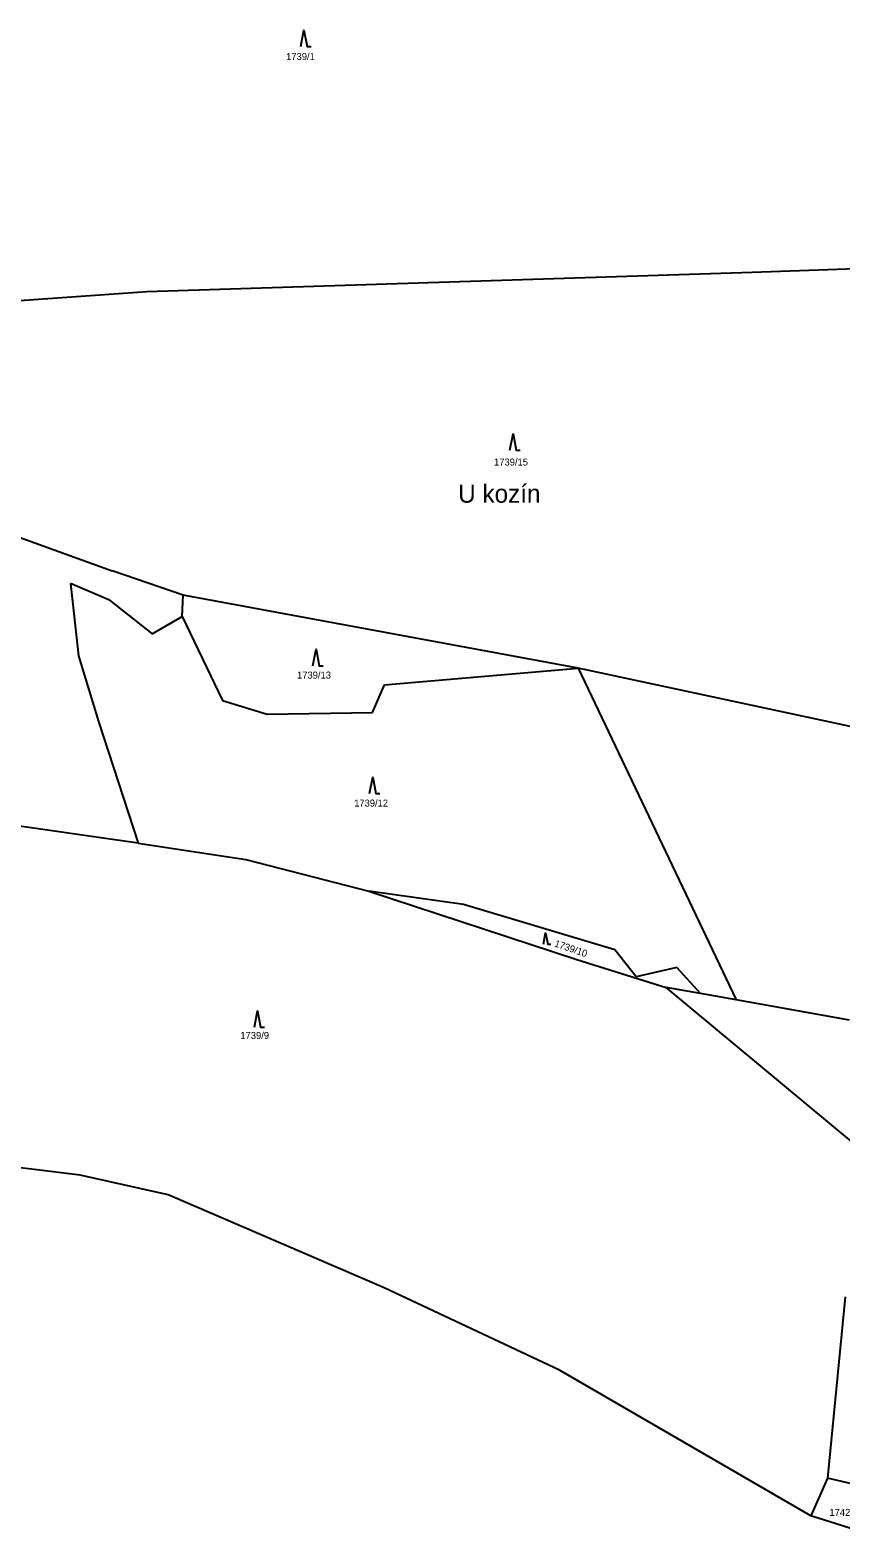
# Model space of a CAD drawing. Extents: x -609861 to -605046, y -1120287 to -1116307.
# Drawn here: x -608941.9 to -608745.5, y -1119891.1 to -1119525.8 of the extents above; entities that cross this region are included whole.
import ezdxf

# ---------------------------------------------------------------- set-up
doc = ezdxf.new("R2010")
doc.units = 0
for name, color, linetype in [('Vrstva 1', 7, 'Continuous'), ('Vrstva 2', 7, 'Continuous'), ('Vrstva 3', 7, 'Continuous'), ('Vrstva 7', 7, 'Continuous')]:
    doc.layers.add(name, color=color, linetype=linetype)

msp = doc.modelspace()

# ---------------------------------------------------------------- linework, layer by layer
at = {"layer": 'Vrstva 1'}
for p, q in [((-608913.68, -1119589.17), (-608767.02, -1119584.51)), ((-608767.02, -1119584.51), (-608736.4, -1119583.38)), ((-608959.92, -1119592.38), (-608913.68, -1119589.17)), ((-608957.3, -1119644.06), (-608922.07, -1119656.81)), ((-608904.9, -1119662.77), (-608922.07, -1119656.81)), ((-608922.72, -1119663.96), (-608932.19, -1119659.95)), ((-608932.19, -1119659.95), (-608930.25, -1119677.43)), ((-608922.72, -1119663.96), (-608912.41, -1119672.11)), ((-608905.12, -1119667.94), (-608904.9, -1119662.77)), ((-608809.17, -1119680.45), (-608904.9, -1119662.77)), ((-608912.41, -1119672.11), (-608905.12, -1119667.94)), ((-608905.12, -1119667.94), (-608895.37, -1119688.23)), ((-608930.25, -1119677.43), (-608925.36, -1119693.31)), ((-608856.11, -1119684.44), (-608809.17, -1119680.45)), ((-608742.42, -1119694.76), (-608809.17, -1119680.45)), ((-608809.17, -1119680.45), (-608770.87, -1119760.79)), ((-608858.95, -1119691.15), (-608856.11, -1119684.44)), ((-608895.37, -1119688.23), (-608884.49, -1119691.59)), ((-608884.49, -1119691.59), (-608858.95, -1119691.15)), ((-608925.36, -1119693.31), (-608915.76, -1119722.84)), ((-608915.76, -1119722.84), (-608989.71, -1119712.2)), ((-608915.76, -1119722.84), (-608889.71, -1119726.76)), ((-608889.71, -1119726.76), (-608859.91, -1119734.49)), ((-608859.91, -1119734.49), (-608809.47, -1119750.98)), ((-608836.96, -1119737.71), (-608859.91, -1119734.49)), ((-608800.28, -1119748.67), (-608836.96, -1119737.71)), ((-608795.14, -1119755.22), (-608800.28, -1119748.67)), ((-608809.47, -1119750.98), (-608787.82, -1119757.79)), ((-608785.24, -1119752.98), (-608795.14, -1119755.22)), ((-608779.51, -1119759.26), (-608785.24, -1119752.98)), ((-608779.51, -1119759.26), (-608787.82, -1119757.79)), ((-608732.22, -1119804.08), (-608787.82, -1119757.79)), ((-608770.87, -1119760.79), (-608779.51, -1119759.26)), ((-608743.39, -1119765.74), (-608770.87, -1119760.79)), ((-608929.79, -1119803.3), (-608951.92, -1119800.56)), ((-608908.5, -1119808.04), (-608929.79, -1119803.3)), ((-608856.19, -1119830.56), (-608908.5, -1119808.04)), ((-608813.65, -1119850.49), (-608856.19, -1119830.56)), ((-608744.48, -1119832.72), (-608748.78, -1119876.65)), ((-608752.79, -1119885.81), (-608813.65, -1119850.49)), ((-608748.78, -1119876.65), (-608752.79, -1119885.81)), ((-608737.67, -1119879.24), (-608748.78, -1119876.65)), ((-608735.87, -1119891.14), (-608752.79, -1119885.81))]:
    msp.add_line(p, q, dxfattribs=at)
at = {"layer": 'Vrstva 3'}
for points in [[(-608876.35, -1119529.84), (-608875.6, -1119525.84), (-608874.85, -1119529.84), (-608873.85, -1119529.84)], [(-608825.69, -1119627.63), (-608824.94, -1119623.63), (-608824.19, -1119627.63), (-608823.19, -1119627.63)], [(-608873.41, -1119679.86), (-608872.66, -1119675.86), (-608871.91, -1119679.86), (-608870.91, -1119679.86)], [(-608859.68, -1119710.83), (-608858.93, -1119706.83), (-608858.18, -1119710.83), (-608857.18, -1119710.83)], [(-608817.565, -1119747.32), (-608817.04, -1119744.52), (-608816.515, -1119747.32), (-608815.815, -1119747.32)], [(-608887.62, -1119767.41), (-608886.87, -1119763.41), (-608886.12, -1119767.41), (-608885.12, -1119767.41)]]:
    msp.add_lwpolyline(points, dxfattribs=at)

# ---------------------------------------------------------------- texts
at = {"layer": 'Vrstva 2'}
for s, p in [('1739/1', (-608879.917, -1119533.07)), ('1739/15', (-608829.537, -1119631.33)), ('1739/13', (-608877.267, -1119682.95)), ('1739/12', (-608863.437, -1119713.96)), ('1739/9', (-608891.007, -1119770.26)), ('1742/5', (-608748.287, -1119885.82))]:
    msp.add_text(s, height=1.7, dxfattribs=at).set_placement(p)
msp.add_text('1739/10', height=1.7, rotation=341.08178, dxfattribs=at).set_placement((-608815.059, -1119747.817))
at = {"layer": 'Vrstva 7'}
msp.add_text('U kozín', height=4.4, dxfattribs=at).set_placement((-608838.236, -1119640.33))

doc.saveas('drawing.dxf')
